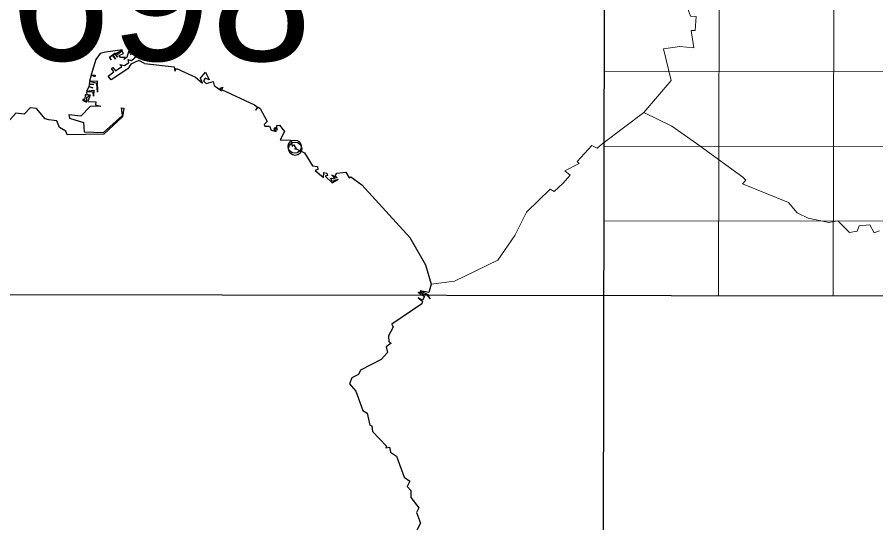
# Model space of a CAD drawing. Extents: x -807245 to 6129983, y -54972206 to 262146364.
# Drawn here: x 491598.6 to 491728.4, y 4383300.1 to 4383376.6 of the extents above; entities that cross this region are included whole.
import ezdxf
from ezdxf.enums import TextEntityAlignment as Align

# ---------------------------------------------------------------- set-up
doc = ezdxf.new("R2010")
doc.units = 0
doc.header["$LTSCALE"] = 4
doc.header["$PDMODE"] = 32
doc.header["$PDSIZE"] = 2
doc.linetypes.add('DOTTED', pattern=[1.5, 0.3, -1.2])
for name, color, linetype, lineweight in [('1', 7, 'Continuous', 13), ('2', 7, 'DOTTED', 13), ('27', 7, 'Continuous', 25), ('3', 7, 'Continuous', 25)]:
    doc.layers.add(name, color=color, linetype=linetype, lineweight=lineweight)

msp = doc.modelspace()

# ---------------------------------------------------------------- linework, layer by layer
at = {"layer": '1', "lineweight": 25}
for p, q in [((491686.92, 4383063.58), (491687.71, 4383605.53)), ((491410.2, 4383334.94), (491964.44, 4383334.14))]:
    msp.add_line(p, q, dxfattribs=at)
at = {"layer": '1'}
for p, q in [((491704.64, 4383334.5), (491704.77, 4383424.83)), ((491721.96, 4383334.48), (491722.09, 4383424.8)), ((491825.93, 4383368.2), (491687.37, 4383368.41)), ((491825.92, 4383356.91), (491687.35, 4383357.11)), ((491825.9, 4383345.62), (491687.34, 4383345.82))]:
    msp.add_line(p, q, dxfattribs=at)
at = {"layer": '27'}
msp.add_spline([(491255.21, 4383970.03), (491244.34, 4383967.52), (491230.36, 4383957.66), (491230.81, 4383957.81), (491230.81, 4383957.81), (491220.15, 4383951.47), (491212.7, 4383943.01), (491205.06, 4383944.23), (491184.85, 4383957.71), (491152.82, 4383981.27), (491128.36, 4384004.58), (491128.29, 4384004.88), (491122.26, 4384021.39), (491095.75, 4384034.59), (491071.07, 4384059.32), (491064.71, 4384065.12)], degree=3, dxfattribs=at)
at = {"layer": '3'}
for p, q in [((491660.07, 4383334.66), (491660.34, 4383334.66)), ((491660.34, 4383334.66), (491660.48, 4383334.66))]:
    msp.add_line(p, q, dxfattribs=at)
at = {"layer": '3', "lineweight": 13}
for points in [[(491699.4, 4383379.66), (491700.4, 4383376.78), (491701.24, 4383376.73), (491701.1, 4383374.58), (491700.47, 4383374.6), (491700.91, 4383371.98), (491698.8, 4383372.17), (491696.3, 4383371.85), (491697.46, 4383367.02), (491693.34, 4383362.21), (491687.21, 4383357.56)], [(491693.34, 4383362.21), (491697.55, 4383360.13), (491701.29, 4383357.52), (491708.3, 4383352.42), (491708.73, 4383351.97), (491708.26, 4383351.41), (491715.18, 4383348.57), (491716.5, 4383347.03), (491718.18, 4383346.21), (491721.28, 4383345.56), (491722.67, 4383345.84), (491724.4, 4383344.05), (491725.56, 4383344.23), (491725.86, 4383345.05), (491727.51, 4383345.22), (491728.15, 4383344.02), (491728.95, 4383344.32)], [(491687.21, 4383357.56), (491686.3, 4383356.81), (491685.48, 4383357.2), (491683.26, 4383354.8), (491683.58, 4383354.5), (491681.39, 4383353.36), (491682.2, 4383352.73), (491681.09, 4383351.46), (491679.79, 4383350.26), (491679.18, 4383350.6), (491675.61, 4383347.15), (491673.86, 4383343.6), (491671.25, 4383339.86), (491664.71, 4383336.67), (491661.18, 4383336.26)]]:
    msp.add_lwpolyline(points, dxfattribs=at)
at = {"layer": '3'}
for points in [[(491611.97, 4383371.3), (491611.18, 4383371.12), (491610.5, 4383370.21), (491609.8, 4383367.88), (491610.44, 4383367.84), (491610.39, 4383367.59), (491609.8, 4383367.85), (491609.58, 4383366.95), (491610.71, 4383366.98), (491610.75, 4383365.28), (491610.67, 4383366.59), (491609.6, 4383366.88), (491609.53, 4383366.52), (491610.24, 4383366.43), (491609.52, 4383366.44), (491609.46, 4383366.15), (491610.09, 4383365.92), (491609.46, 4383366.09), (491609.12, 4383365.42), (491610.2, 4383365.59), (491610.16, 4383364.68), (491610.1, 4383365.27), (491609.09, 4383365.32), (491609.15, 4383364.83), (491608.91, 4383364.93), (491608.86, 4383364.2), (491608.56, 4383364.17), (491608.79, 4383364.05), (491608.5, 4383364.06), (491609.1, 4383363.74), (491608.9, 4383364), (491609.15, 4383363.88), (491609.17, 4383364.52), (491609.55, 4383364.69), (491609.33, 4383364.86), (491609.65, 4383364.86)], [(491617.87, 4383369.63), (491617.03, 4383370.08), (491615.81, 4383369.51), (491615.33, 4383368.81), (491612.86, 4383367.16), (491612.39, 4383367.72), (491613.22, 4383368.33), (491612.91, 4383368.85), (491613.1, 4383369.02), (491613.47, 4383368.5), (491614.47, 4383369.14), (491614.17, 4383369.48), (491614.83, 4383369.3), (491615.5, 4383369.74), (491615.41, 4383370.22), (491615.92, 4383370.05), (491616.7, 4383370.77), (491616.09, 4383371.27), (491615.77, 4383370.94), (491616.07, 4383371.3), (491615.53, 4383371.18), (491615.82, 4383371.52), (491615.56, 4383371.72), (491615.21, 4383370.51), (491614.73, 4383370.22), (491614.99, 4383370.53), (491614.25, 4383370.51), (491614.02, 4383370.84), (491614.69, 4383371.14), (491614.45, 4383371.55), (491614.05, 4383371.11), (491613.73, 4383371.29), (491613.9, 4383370.99), (491613.39, 4383371.16), (491613.79, 4383370.56), (491613.37, 4383371.14), (491613.08, 4383370.92), (491613.5, 4383370.27), (491613.04, 4383370.89), (491612.62, 4383370.56), (491612.85, 4383370.15), (491612.56, 4383370.57), (491614.53, 4383371.68), (491611.97, 4383371.3)], [(491617.87, 4383369.63), (491622.34, 4383369.09), (491622.47, 4383368.46), (491622.73, 4383368.86), (491625.58, 4383367.53), (491626.62, 4383366.63), (491626.34, 4383367.39), (491627.09, 4383368.32), (491627.66, 4383367.13), (491627.05, 4383367.39), (491626.78, 4383367.01), (491627.21, 4383366.6), (491628.24, 4383366.91), (491628.42, 4383366.28)], [(491628.42, 4383366.28), (491629.5, 4383365.5), (491629.29, 4383365.88), (491629.7, 4383366.04), (491629.49, 4383365.68), (491634.49, 4383363.37), (491634.96, 4383363.03), (491634.63, 4383362.57), (491635.08, 4383363), (491635.34, 4383362.83), (491636.4, 4383360.82), (491635.94, 4383360.4), (491636.08, 4383360.12), (491636.76, 4383360.14), (491637, 4383359.53), (491637.76, 4383359.31), (491637.43, 4383359.61), (491637.83, 4383359.73), (491637.43, 4383359.72), (491637.68, 4383359.98)], [(491609.65, 4383364.86), (491609.33, 4383363.87), (491610.53, 4383363.81), (491610.49, 4383363.35), (491611.25, 4383363.15), (491609.64, 4383363.12), (491608.23, 4383361.66), (491606.46, 4383361.86), (491606.54, 4383361.36), (491608.67, 4383360.67), (491608.75, 4383359.29), (491611.68, 4383359.18), (491614.55, 4383361.74), (491614.39, 4383362.93), (491614.75, 4383362.88), (491614.53, 4383361.53), (491611.73, 4383358.91), (491606.17, 4383358.8), (491605.98, 4383359.36), (491605.02, 4383359.95), (491604.62, 4383360.95), (491603.41, 4383361.11)], [(491603.41, 4383361.11), (491602.84, 4383361.26), (491601.56, 4383362.81), (491600.57, 4383362.91), (491599.68, 4383361.95), (491598.44, 4383362.09), (491597.19, 4383360.7)], [(491637.68, 4383359.98), (491637.94, 4383359.55), (491637.85, 4383360.21), (491638.26, 4383360.27), (491639.03, 4383359.35), (491638.37, 4383358.08), (491639.98, 4383358.03), (491640.21, 4383357.11), (491640.44, 4383357.32), (491640.8, 4383356.73), (491642.04, 4383356.09), (491643.26, 4383354.11), (491644, 4383354.04), (491644.06, 4383353.58), (491643.69, 4383353.44)], [(491643.69, 4383353.44), (491644.91, 4383352.37), (491644.95, 4383353.15), (491645.45, 4383353.03), (491645.53, 4383352.65), (491645.17, 4383352.58), (491646.21, 4383351.55), (491647.14, 4383352.06), (491646.24, 4383351.77), (491646.04, 4383352.25), (491646.71, 4383352.17), (491646.14, 4383352.76), (491646.99, 4383352.31), (491646.71, 4383352.6), (491646.92, 4383353.01), (491648.28, 4383353.19), (491648.79, 4383352.32), (491649.05, 4383352.48), (491650.74, 4383351.26)], [(491650.74, 4383351.26), (491657.97, 4383343.27), (491660.32, 4383339.18), (491661.18, 4383336.26)], [(491661.18, 4383336.26), (491660.84, 4383334.98), (491659.54, 4383335.25), (491660.69, 4383334.66)], [(491659.61, 4383334.66), (491660.2, 4383334.35), (491659.89, 4383333.8), (491659.22, 4383334.16), (491659.88, 4383333.69), (491659.77, 4383333.25), (491655.27, 4383330.18), (491655.46, 4383329.73), (491654.73, 4383328.43), (491654.8, 4383327.51), (491655.14, 4383327.29), (491654.38, 4383326.77), (491654.6, 4383325.88), (491653.66, 4383324.85)], [(491659.61, 4383334.66), (491659.25, 4383334.98), (491659.55, 4383335.1), (491660.07, 4383334.66)], [(491660.48, 4383334.66), (491661.05, 4383334.02), (491660.69, 4383334.66)], [(491653.66, 4383324.85), (491650.51, 4383323.22), (491650.2, 4383322.59), (491649.2, 4383322.09), (491648.87, 4383321.18), (491649.8, 4383320.07), (491650.88, 4383317.12), (491651.52, 4383316.74), (491651.92, 4383314.89), (491652.23, 4383314.79)], [(491652.23, 4383314.79), (491652.32, 4383313.93), (491654.46, 4383311.72), (491654.32, 4383311.46), (491654.91, 4383311.6), (491655.06, 4383310.85), (491655.96, 4383310.2), (491657.12, 4383307.06)], [(491657.12, 4383307.06), (491657.98, 4383306.43), (491657.56, 4383305.63), (491658.1, 4383305.01), (491658.14, 4383303.99), (491659.33, 4383302.42), (491658.98, 4383301.71), (491659.58, 4383300.09), (491658.67, 4383298.32), (491658.93, 4383297.35), (491658.31, 4383296.63), (491657.29, 4383293.48), (491656.23, 4383289.52)]]:
    msp.add_lwpolyline(points, dxfattribs=at)
for p in [(491640.57, 4383357.04), (491640.65, 4383356.72)]:
    msp.add_point(p, dxfattribs=at)

# ---------------------------------------------------------------- texts
at = {"layer": '2', "width": 1.05}
msp.add_text('698', height=19.5, rotation=359.917, dxfattribs=at).set_placement((491620.33, 4383370.04), align=Align.CENTER)

doc.saveas('drawing.dxf')
